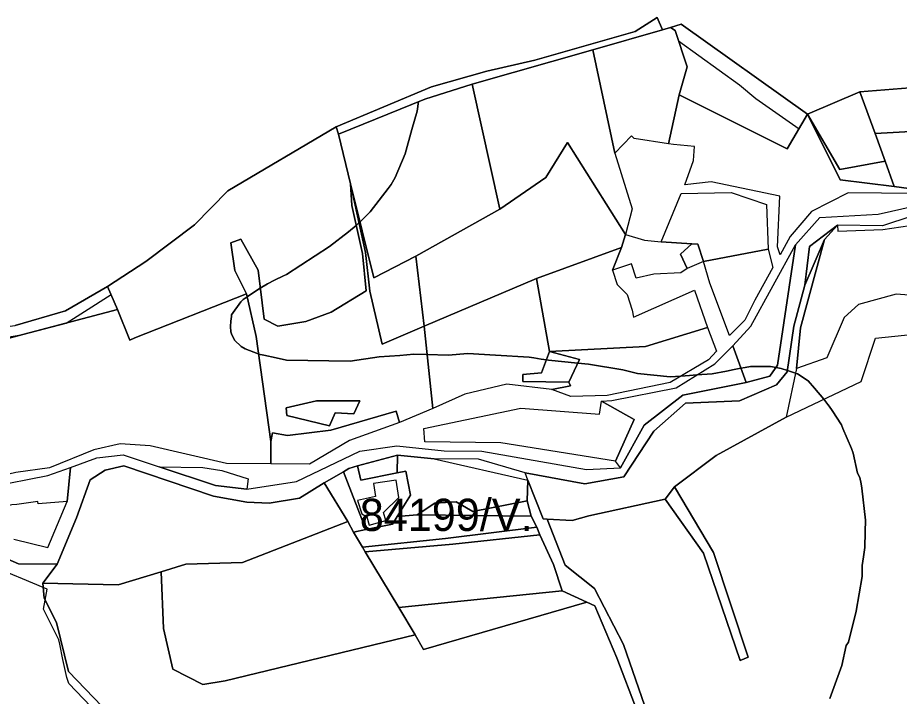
# Model space of a CAD drawing. Extents: x -477304 to -465429, y -1159113 to -1149210.
# Drawn here: x -468438.3 to -468028.4, y -1156539.5 to -1156223.8 of the extents above; entities that cross this region are included whole.
import ezdxf

# ---------------------------------------------------------------- set-up
doc = ezdxf.new("R2010")
doc.units = 0
for name, color, linetype in [('BPEJ_s', 7, 'Continuous'), ('PUPFL_s', 7, 'Continuous'), ('trav_porost_s', 7, 'Continuous'), ('voda_s', 7, 'Continuous'), ('zahrada_s', 7, 'Continuous')]:
    doc.layers.add(name, color=color, linetype=linetype)

msp = doc.modelspace()

# ---------------------------------------------------------------- linework, layer by layer
at = {"layer": 'BPEJ_s'}
for points in [[(-468474.47, -1156377.77), (-468435.92, -1156371.23), (-468415.81, -1156365.88), (-468407.19, -1156360.42), (-468394.89, -1156352.63), (-468396.53, -1156348.83), (-468378.79, -1156337.27), (-468356.07, -1156320.1), (-468340.6, -1156304.36), (-468290.3, -1156274.56), (-468289.2, -1156278), (-468251.96, -1156262.79), (-468249.06, -1156261.61), (-468227.08, -1156254.64), (-468170.97, -1156238.77), (-468138.58, -1156229.4), (-468134.79, -1156228.3), (-468132.58, -1156229.78), (-468131.02, -1156234.56), (-468102.77, -1156254.97), (-468095.16, -1156261.31), (-468075.07, -1156275.45), (-468071.05, -1156268.66), (-468046.78, -1156258.24), (-468004.16, -1156254.81)], [(-468254.18, -1156380.37), (-468260.65, -1156380.88), (-468270.25, -1156381.63), (-468283.79, -1156383.54), (-468313.39, -1156383.12), (-468318.14, -1156382.07), (-468323.88, -1156380.8), (-468326.32, -1156380.26), (-468326.48, -1156380.23), (-468332.6, -1156377.83), (-468334.36, -1156376.81), (-468337.5, -1156373.81), (-468338.83, -1156370.9), (-468339.25, -1156369.98), (-468339.39, -1156367.49), (-468339.16, -1156364.99), (-468338.96, -1156362.85), (-468338.85, -1156362.05), (-468334.58, -1156356.02), (-468333.44, -1156354.94), (-468331.55, -1156353.65), (-468326.29, -1156350.06), (-468325.49, -1156349.57), (-468322.18, -1156347.56), (-468318.83, -1156345.89), (-468314.73, -1156343.85), (-468313.35, -1156343.21), (-468293.32, -1156330.17), (-468284.5, -1156323.35), (-468280.93, -1156320.4), (-468279.78, -1156319.44), (-468279.58, -1156319.25), (-468279.13, -1156318.82), (-468276.56, -1156316.35), (-468274.46, -1156314.03), (-468266.05, -1156303.21), (-468264.7, -1156301.4), (-468262.85, -1156298.1), (-468258.2, -1156287.11), (-468255.01, -1156275.78), (-468252.61, -1156267.25), (-468251.96, -1156262.79), (-468249.06, -1156261.61), (-468227.08, -1156254.64), (-468170.97, -1156238.77), (-468138.58, -1156229.4), (-468134.79, -1156228.3), (-468132.58, -1156229.78), (-468131.02, -1156234.56), (-468102.77, -1156254.97), (-468095.16, -1156261.31), (-468075.07, -1156275.45), (-468071.05, -1156268.66), (-468046.78, -1156258.24), (-468004.16, -1156254.81)], [(-468474.47, -1156377.77), (-468435.92, -1156371.23), (-468415.81, -1156365.88), (-468407.19, -1156360.42), (-468394.89, -1156352.63), (-468396.53, -1156348.83), (-468378.79, -1156337.27), (-468356.07, -1156320.1), (-468340.6, -1156304.36), (-468290.3, -1156274.56), (-468289.2, -1156278), (-468251.96, -1156262.79)], [(-468251.96, -1156262.79), (-468252.61, -1156267.25), (-468255.01, -1156275.78), (-468258.2, -1156287.11), (-468262.85, -1156298.1), (-468264.7, -1156301.4), (-468266.05, -1156303.21), (-468274.46, -1156314.03), (-468276.56, -1156316.35), (-468279.13, -1156318.82), (-468279.58, -1156319.25), (-468279.78, -1156319.44), (-468280.93, -1156320.4), (-468284.5, -1156323.35), (-468293.32, -1156330.17), (-468313.35, -1156343.21), (-468314.73, -1156343.85), (-468318.83, -1156345.89), (-468322.18, -1156347.56), (-468325.49, -1156349.57), (-468326.29, -1156350.06), (-468331.55, -1156353.65), (-468333.44, -1156354.94), (-468334.58, -1156356.02), (-468338.85, -1156362.05), (-468338.96, -1156362.85), (-468339.16, -1156364.99), (-468339.39, -1156367.49), (-468339.25, -1156369.98), (-468338.83, -1156370.9), (-468337.5, -1156373.81), (-468334.36, -1156376.81), (-468332.6, -1156377.83), (-468326.48, -1156380.23), (-468326.32, -1156380.26), (-468323.88, -1156380.8), (-468318.14, -1156382.07), (-468313.39, -1156383.12), (-468283.79, -1156383.54), (-468270.25, -1156381.63), (-468260.65, -1156380.88), (-468254.18, -1156380.37), (-468247.96, -1156380.53), (-468238.11, -1156380.79), (-468229.02, -1156379.94), (-468216.11, -1156380.74), (-468200.48, -1156381.71), (-468198.4, -1156382.09), (-468194.94, -1156382.72), (-468192.43, -1156382.98), (-468191.56, -1156383.07), (-468177.92, -1156384.5), (-468172.98, -1156385.02), (-468156.91, -1156387.56), (-468150.14, -1156389.25), (-468134.91, -1156390.94), (-468129.97, -1156390.56), (-468126.01, -1156390.26), (-468122.51, -1156390), (-468115.46, -1156389.46), (-468108.82, -1156388.2), (-468105.29, -1156387.52), (-468102.04, -1156386.9), (-468100.14, -1156386.54), (-468097.69, -1156386.08), (-468088.39, -1156386.08), (-468085.74, -1156386.53), (-468083.32, -1156386.94), (-468080.47, -1156387.89), (-468076.69, -1156389.14), (-468076.36, -1156389.25), (-468075.83, -1156389.42), (-468070.88, -1156392.67), (-468067.8, -1156396.14), (-468063.57, -1156401.31), (-468061.64, -1156403.67), (-468061.07, -1156404.54), (-468059.73, -1156406.58), (-468055.37, -1156413.26), (-468054.63, -1156414.96), (-468050.6, -1156424.17), (-468049.92, -1156426.33), (-468047.82, -1156435.72), (-468046.76, -1156437.66), (-468046.1, -1156440.63), (-468045.88, -1156442.59), (-468044.19, -1156457.55), (-468044.28, -1156462.92), (-468044.41, -1156470.24), (-468045.05, -1156474.55), (-468045.67, -1156478.7), (-468045.67, -1156483.77), (-468048.42, -1156499.85), (-468052.02, -1156514.23), (-468053.08, -1156515.92), (-468055.19, -1156525.22), (-468060.69, -1156540.45)], [(-468060.69, -1156540.45), (-468055.19, -1156525.22), (-468053.08, -1156515.92), (-468052.02, -1156514.23), (-468048.42, -1156499.85), (-468045.67, -1156483.77), (-468045.67, -1156478.7), (-468045.05, -1156474.55), (-468044.41, -1156470.24), (-468044.28, -1156462.92), (-468044.19, -1156457.55), (-468045.88, -1156442.59), (-468046.1, -1156440.63), (-468046.76, -1156437.66), (-468047.82, -1156435.72), (-468049.92, -1156426.33), (-468050.6, -1156424.17), (-468054.63, -1156414.96), (-468055.37, -1156413.26), (-468059.73, -1156406.58), (-468061.07, -1156404.54), (-468061.64, -1156403.67), (-468063.57, -1156401.31), (-468067.8, -1156396.14), (-468070.88, -1156392.67), (-468075.83, -1156389.42), (-468076.36, -1156389.25), (-468076.69, -1156389.14), (-468080.47, -1156387.89), (-468083.32, -1156386.94), (-468085.74, -1156386.53), (-468088.39, -1156386.08), (-468097.69, -1156386.08), (-468100.14, -1156386.54), (-468102.04, -1156386.9), (-468105.29, -1156387.52), (-468108.82, -1156388.2), (-468115.46, -1156389.46), (-468122.51, -1156390), (-468126.01, -1156390.26), (-468129.97, -1156390.56), (-468134.91, -1156390.94), (-468150.14, -1156389.25), (-468156.91, -1156387.56), (-468172.98, -1156385.02), (-468177.92, -1156384.5), (-468191.56, -1156383.07), (-468192.43, -1156382.98), (-468194.94, -1156382.72), (-468198.4, -1156382.09), (-468200.48, -1156381.71), (-468216.11, -1156380.74), (-468229.02, -1156379.94), (-468238.11, -1156380.79), (-468247.96, -1156380.53), (-468254.18, -1156380.37)], [(-468380.64, -1156569), (-468414.49, -1156533.53), (-468415.51, -1156530.72), (-468417.26, -1156522.31), (-468418.74, -1156515.18), (-468419.21, -1156513.21), (-468426.32, -1156499), (-468425.51, -1156494.79), (-468424.53, -1156489.63), (-468426.44, -1156488.83), (-468436.05, -1156484.83), (-468463.11, -1156473.62)], [(-468380.64, -1156569), (-468414.49, -1156533.53), (-468415.51, -1156530.72), (-468417.26, -1156522.31), (-468418.74, -1156515.18), (-468419.21, -1156513.21), (-468426.32, -1156499), (-468425.51, -1156494.79), (-468424.53, -1156489.63), (-468426.44, -1156488.83), (-468436.05, -1156484.83), (-468463.11, -1156473.62)]]:
    msp.add_lwpolyline(points, dxfattribs=at)
at = {"layer": 'PUPFL_s'}
for points in [[(-468004.16, -1156254.81), (-468046.78, -1156258.24), (-468071.05, -1156268.66), (-468129.8, -1156226.74), (-468134.79, -1156228.3), (-468138.58, -1156229.4), (-468140.94, -1156223.75), (-468151.22, -1156230.14), (-468197.85, -1156243.6), (-468220.13, -1156248.66), (-468245.91, -1156255.94), (-468290.3, -1156274.56), (-468340.6, -1156304.36), (-468356.07, -1156320.1), (-468378.79, -1156337.27), (-468396.53, -1156348.83), (-468416.12, -1156360.23), (-468439.47, -1156367.03)], [(-468464.25, -1156466.45), (-468437.9, -1156477.87), (-468419.96, -1156478.04), (-468426.62, -1156486.89), (-468425.96, -1156493.9), (-468420.29, -1156505.13), (-468414.61, -1156528), (-468379.5, -1156564.49), (-468369.09, -1156597.36), (-468344.36, -1156698.28), (-468322.82, -1156749.5), (-468298.82, -1156800.34), (-468291.89, -1156848.8), (-468289.54, -1156900.18), (-468303.18, -1156948.13), (-468314.74, -1156952.93), (-468342.09, -1156936.7), (-468413.39, -1156925.05), (-468451.17, -1156903.94)]]:
    msp.add_lwpolyline(points, dxfattribs=at)
for points in [[(-468138.58, -1156229.4), (-468170.97, -1156238.77), (-468227.08, -1156254.64), (-468249.06, -1156261.61), (-468289.2, -1156278), (-468290.3, -1156274.56), (-468245.91, -1156255.94), (-468220.13, -1156248.66), (-468197.85, -1156243.6), (-468151.22, -1156230.14), (-468140.94, -1156223.75)], [(-468134.79, -1156228.3), (-468129.8, -1156226.74), (-468071.05, -1156268.66), (-468080.59, -1156284.79), (-468130.78, -1156259.7), (-468127.09, -1156246.66), (-468132.58, -1156229.78)], [(-468072.37, -1156348.28), (-468070.22, -1156330.16), (-468057.17, -1156320.28), (-468063.17, -1156327.05)], [(-468063.17, -1156327.05), (-468074.36, -1156368.12), (-468076.22, -1156386.93), (-468081, -1156409.64), (-468113.51, -1156427.43), (-468133.01, -1156441.99), (-468137.31, -1156447.85), (-468172.8, -1156455.47), (-468180.46, -1156457.73), (-468192.13, -1156457.02), (-468193.98, -1156456.91), (-468201.08, -1156438.97), (-468202.44, -1156435.51), (-468174.6, -1156440.67), (-468156.53, -1156437.44), (-468142.58, -1156416.2), (-468127.89, -1156403.17), (-468102.79, -1156401.98), (-468085.46, -1156394.56), (-468080.56, -1156388.53), (-468077.53, -1156367.3), (-468072.37, -1156348.28)], [(-468495.42, -1156387.04), (-468494.93, -1156375.64), (-468492.32, -1156375.36), (-468471.17, -1156373.1), (-468457.62, -1156369.37), (-468439.47, -1156367.03), (-468416.12, -1156360.23), (-468396.53, -1156348.83), (-468391.92, -1156359.53), (-468438.18, -1156371.83), (-468493.4, -1156386.5)], [(-468170.02, -1156497.43), (-468159.76, -1156521.53), (-468150.38, -1156546.39), (-468301.58, -1156597.93), (-468369.09, -1156597.36), (-468379.5, -1156564.49), (-468414.61, -1156528), (-468420.29, -1156505.13), (-468425.96, -1156493.9), (-468426.62, -1156486.89), (-468391.56, -1156487.59), (-468371.57, -1156481.56), (-468370.56, -1156507.88), (-468366.18, -1156526.82), (-468352.16, -1156533.95), (-468341.82, -1156532.34), (-468253.44, -1156510.93), (-468249.65, -1156517.76), (-468173.71, -1156495.66)]]:
    msp.add_lwpolyline(points, close=True, dxfattribs=at)
at = {"layer": 'trav_porost_s'}
for points in [[(-468134.79, -1156228.3), (-468132.58, -1156229.78), (-468127.09, -1156246.66), (-468130.78, -1156259.7), (-468135.8, -1156282.41), (-468151.67, -1156279.91), (-468152.95, -1156278.68), (-468160.74, -1156286.81), (-468170.97, -1156238.77), (-468138.58, -1156229.4)], [(-468160.74, -1156286.81), (-468152.6, -1156312.66), (-468155.75, -1156324.63), (-468182.68, -1156281.77), (-468192.83, -1156298.09), (-468214.17, -1156312.88), (-468227.08, -1156254.64), (-468170.97, -1156238.77)], [(-468249.06, -1156261.61), (-468227.08, -1156254.64), (-468214.17, -1156312.88), (-468253.26, -1156334.65), (-468272.71, -1156344.86), (-468283.5, -1156301.09), (-468289.2, -1156278)], [(-467988.13, -1156304.72), (-467987.01, -1156274.64), (-468039.71, -1156277.61), (-468046.78, -1156258.24), (-468004.16, -1156254.81), (-467978.28, -1156261.12), (-467978.58, -1156263.77), (-467963.44, -1156270.54), (-467954.49, -1156280.02), (-467938.67, -1156287.78), (-467927.56, -1156298.31), (-467983.21, -1156304.46)], [(-468071.05, -1156268.66), (-468055.92, -1156299.27), (-468030.9, -1156302.28), (-468005.72, -1156305.66), (-468052.19, -1156305.2), (-468069.19, -1156313.97), (-468079.11, -1156325.53), (-468083.86, -1156334.06), (-468085.12, -1156330.43), (-468084.06, -1156306.82), (-468115.92, -1156300.1), (-468128.19, -1156301.61), (-468124.19, -1156290.26), (-468123.59, -1156283.68), (-468133.42, -1156282.78), (-468135.8, -1156282.41), (-468130.78, -1156259.7), (-468080.59, -1156284.79)], [(-468056.12, -1156294.46), (-468071.05, -1156268.66), (-468046.78, -1156258.24), (-468039.71, -1156277.61), (-468034.98, -1156290.53)], [(-468034.98, -1156290.53), (-468030.9, -1156302.28), (-468055.92, -1156299.27), (-468071.05, -1156268.66), (-468056.12, -1156294.46)], [(-468356.07, -1156320.1), (-468340.6, -1156304.36), (-468290.3, -1156274.56), (-468289.2, -1156278), (-468283.5, -1156301.09), (-468282.95, -1156311.2), (-468278.05, -1156333.54), (-468276.27, -1156350.88), (-468292.59, -1156360.8), (-468304.29, -1156365.13), (-468317.41, -1156367.36), (-468323.68, -1156364.08), (-468326.53, -1156341.17), (-468334.49, -1156326.82), (-468339.17, -1156328.46), (-468337.42, -1156341.41), (-468331.85, -1156352.32), (-468383.77, -1156372.65), (-468386.2, -1156373.8), (-468391.92, -1156359.53), (-468396.53, -1156348.83), (-468378.79, -1156337.27)], [(-467987.01, -1156274.64), (-467988.13, -1156304.72), (-468005.72, -1156305.66), (-468030.9, -1156302.28), (-468034.98, -1156290.53), (-468039.71, -1156277.61)], [(-468182.68, -1156281.77), (-468155.75, -1156324.63), (-468157.64, -1156330.7), (-468197.18, -1156345.12), (-468249.35, -1156367.32), (-468253.26, -1156334.65), (-468214.17, -1156312.88), (-468192.83, -1156298.09)], [(-468337.42, -1156341.41), (-468339.17, -1156328.46), (-468334.49, -1156326.82), (-468326.53, -1156341.17), (-468323.68, -1156364.08), (-468317.41, -1156367.36), (-468304.29, -1156365.13), (-468292.59, -1156360.8), (-468276.27, -1156350.88), (-468278.05, -1156333.54), (-468282.95, -1156311.2), (-468283.5, -1156301.09), (-468276.6, -1156333.09), (-468274.51, -1156351.01), (-468268.91, -1156375.72), (-468249.35, -1156367.32), (-468245.33, -1156405.57), (-468260.82, -1156412.12), (-468262.28, -1156406.88), (-468292.78, -1156415.73), (-468312.8, -1156418.15), (-468319.81, -1156416.92), (-468320.67, -1156420.9), (-468327.45, -1156372.12), (-468331.85, -1156352.32)], [(-468249.35, -1156367.32), (-468268.91, -1156375.72), (-468274.51, -1156351.01), (-468276.6, -1156333.09), (-468283.5, -1156301.09), (-468272.71, -1156344.86), (-468253.26, -1156334.65)], [(-467996.69, -1156335.45), (-468000.35, -1156346.8), (-468013.92, -1156353.69), (-468029.88, -1156352.42), (-468047.46, -1156357.22), (-468054.12, -1156363.28), (-468062.17, -1156382.02), (-468076.22, -1156386.93), (-468074.36, -1156368.12), (-468063.17, -1156327.05), (-468057.17, -1156320.28), (-468057.09, -1156323.07), (-468036.15, -1156322.33), (-468010.93, -1156318.64), (-467998.76, -1156328.93)], [(-468146.82, -1156327.33), (-468139.12, -1156327.99), (-468124.87, -1156329.02), (-468130.19, -1156333.77), (-468127.07, -1156340.41), (-468129.96, -1156342.46), (-468142.58, -1156343.12), (-468150.78, -1156345), (-468153.01, -1156338.36), (-468161.78, -1156341.31), (-468157.64, -1156330.7), (-468155.75, -1156324.63)], [(-468087.28, -1156339.96), (-468095.58, -1156355.17), (-468100.21, -1156364.47), (-468107.35, -1156371.61), (-468116.58, -1156347.31), (-468119.47, -1156337.17), (-468089.37, -1156331.47)], [(-468105.9, -1156376.46), (-468097.46, -1156367.28), (-468076.77, -1156329.42), (-468085, -1156385.5), (-468088.65, -1156390.6), (-468099.61, -1156393.47)], [(-468203.48, -1156392.98), (-468182.13, -1156393.27), (-468181.31, -1156395.11), (-468189.94, -1156396.83), (-468210.89, -1156394.25), (-468230.42, -1156398.97), (-468245.33, -1156405.57), (-468249.35, -1156367.32), (-468197.18, -1156345.12), (-468190.99, -1156379.15), (-468194.71, -1156389.05), (-468203.44, -1156389.78)], [(-468438.18, -1156371.83), (-468391.92, -1156359.53), (-468386.2, -1156373.8), (-468383.77, -1156372.65), (-468331.85, -1156352.32), (-468327.45, -1156372.12), (-468320.67, -1156420.9), (-468320.58, -1156428.77), (-468320.61, -1156431.34), (-468341.21, -1156431.14), (-468376.76, -1156422.95), (-468390.67, -1156422), (-468402.92, -1156424.87), (-468423.43, -1156433.27), (-468439.18, -1156435.41), (-468469.68, -1156442.59), (-468472.07, -1156443.15), (-468493.5, -1156421.1), (-468496.22, -1156404.21), (-468495.42, -1156387.04), (-468493.4, -1156386.5)], [(-468134.99, -1156393.55), (-468164.22, -1156399.58), (-468181.13, -1156400.03), (-468189.94, -1156396.83), (-468181.31, -1156395.11), (-468182.13, -1156393.27), (-468177.13, -1156382.86), (-468190.99, -1156379.15), (-468146.49, -1156376.77), (-468117.62, -1156367.84), (-468113.37, -1156378.98), (-468117.14, -1156382.94)], [(-468099.61, -1156393.47), (-468129.1, -1156399.33), (-468147.11, -1156413.35), (-468157.99, -1156433.23), (-468160.35, -1156430.16), (-468151.77, -1156410.73), (-468166.85, -1156402.12), (-468162.01, -1156401.88), (-468132.16, -1156395.97), (-468114.22, -1156384.86), (-468105.9, -1156376.46)], [(-468177.13, -1156382.86), (-468182.13, -1156393.27), (-468203.48, -1156392.98), (-468203.44, -1156389.78), (-468194.71, -1156389.05), (-468190.99, -1156379.15)], [(-468282.07, -1156408.15), (-468279.2, -1156402.08), (-468299.32, -1156402), (-468313.45, -1156405.28), (-468313.11, -1156408.84), (-468293.27, -1156413.72), (-468290.73, -1156407.61)], [(-468293.27, -1156413.72), (-468313.11, -1156408.84), (-468313.45, -1156405.28), (-468299.32, -1156402), (-468279.2, -1156402.08), (-468282.07, -1156408.15), (-468290.73, -1156407.61)], [(-468249.41, -1156414.95), (-468204.36, -1156405.48), (-468167.83, -1156408.23), (-468166.85, -1156402.12), (-468151.77, -1156410.73), (-468160.35, -1156430.16), (-468213.66, -1156421.55), (-468249.08, -1156421.1)], [(-468320.67, -1156420.9), (-468319.81, -1156416.92), (-468312.8, -1156418.15), (-468292.78, -1156415.73), (-468262.28, -1156406.88), (-468260.82, -1156412.12), (-468284.1, -1156420.53), (-468302.64, -1156431.51), (-468320.61, -1156431.34), (-468320.58, -1156428.77)], [(-468261.87, -1156435.53), (-468278.71, -1156438.9), (-468280.36, -1156432.21), (-468261.8, -1156427.25)], [(-468261.87, -1156435.53), (-468261.8, -1156427.25), (-468244.72, -1156429.07), (-468201.08, -1156438.97), (-468201.52, -1156448.61), (-468226.72, -1156453.57), (-468234.38, -1156449.02), (-468244.3, -1156449.67), (-468252.61, -1156455.06), (-468261.9, -1156455.88), (-468255.75, -1156445.94), (-468257.78, -1156434.71)], [(-468424.34, -1156436.84), (-468413.69, -1156433.07), (-468415.27, -1156448.93), (-468428.79, -1156449.94), (-468428.93, -1156448.89), (-468438.73, -1156450.24), (-468440.97, -1156450.37), (-468465.84, -1156455.98), (-468467.67, -1156447.87), (-468451.28, -1156441.97)], [(-468371.57, -1156481.56), (-468391.56, -1156487.59), (-468426.62, -1156486.89), (-468419.96, -1156478.04), (-468410.88, -1156456.52), (-468404.53, -1156438.77), (-468397.67, -1156434.34), (-468389.02, -1156432.25), (-468347.21, -1156446.39), (-468331.74, -1156449.1), (-468321.35, -1156449.59), (-468307.3, -1156447.29), (-468295.74, -1156440.24), (-468284.78, -1156458.12), (-468333.75, -1156477.3), (-468360.13, -1156478.04)], [(-468346.39, -1156441.39), (-468372.47, -1156432.74), (-468352.25, -1156433.11), (-468343.31, -1156434.5), (-468331.12, -1156438.32), (-468331.7, -1156443.19)], [(-468284.37, -1156433.52), (-468280.36, -1156432.21), (-468278.71, -1156438.9), (-468261.87, -1156435.53), (-468257.78, -1156434.71), (-468255.75, -1156445.94), (-468261.9, -1156455.88), (-468264.07, -1156459.39), (-468276.48, -1156461.93), (-468286.87, -1156435)], [(-468282.22, -1156463.16), (-468284.78, -1156458.12), (-468295.74, -1156440.24), (-468286.87, -1156435), (-468276.48, -1156461.93)], [(-468268.22, -1156453.98), (-468261.16, -1156446.97), (-468262.34, -1156438.98), (-468272.85, -1156440.42), (-468271.94, -1156446.55), (-468280.35, -1156448.46), (-468278.29, -1156454.63), (-468275.94, -1156456.07), (-468274.93, -1156459.83), (-468267.2, -1156457.74)], [(-468133.01, -1156441.99), (-468114.77, -1156472.54), (-468098.77, -1156521.28), (-468102.41, -1156522.84), (-468119.52, -1156472.83), (-468137.31, -1156447.85)], [(-468226.72, -1156453.57), (-468201.52, -1156448.61), (-468199.51, -1156455.61), (-468252.61, -1156455.06), (-468244.3, -1156449.67), (-468234.38, -1156449.02)], [(-468261.13, -1156498.16), (-468253.44, -1156510.93), (-468341.82, -1156532.34), (-468352.16, -1156533.95), (-468366.18, -1156526.82), (-468370.56, -1156507.88), (-468371.57, -1156481.56), (-468360.13, -1156478.04), (-468333.75, -1156477.3), (-468284.78, -1156458.12), (-468282.22, -1156463.16), (-468278.05, -1156470.17), (-468276.72, -1156472.29)], [(-468197.02, -1156460.83), (-468239.38, -1156466.04), (-468278.05, -1156470.17), (-468282.22, -1156463.16), (-468276.48, -1156461.93), (-468264.07, -1156459.39), (-468261.9, -1156455.88), (-468252.61, -1156455.06), (-468199.51, -1156455.61)], [(-468278.05, -1156470.17), (-468239.38, -1156466.04), (-468197.02, -1156460.83), (-468195.52, -1156464.36), (-468235.98, -1156468.68), (-468276.72, -1156472.29)], [(-468235.98, -1156468.68), (-468195.52, -1156464.36), (-468189.21, -1156478.2), (-468185.21, -1156490.46), (-468261.13, -1156498.16), (-468276.72, -1156472.29)], [(-468173.71, -1156495.66), (-468249.65, -1156517.76), (-468253.44, -1156510.93), (-468261.13, -1156498.16), (-468185.21, -1156490.46)]]:
    msp.add_lwpolyline(points, close=True, dxfattribs=at)
for points in [[(-468011.24, -1156603.36), (-468105.08, -1156670.12), (-468114.71, -1156674.63), (-468126.16, -1156635.24), (-468128.29, -1156597.36), (-468156.6, -1156515.38), (-468170.11, -1156489.31), (-468183.78, -1156478.45), (-468192.13, -1156457.02), (-468180.46, -1156457.73), (-468172.8, -1156455.47), (-468137.31, -1156447.85), (-468119.52, -1156472.83), (-468102.41, -1156522.84), (-468098.77, -1156521.28), (-468114.77, -1156472.54), (-468133.01, -1156441.99), (-468113.51, -1156427.43), (-468081, -1156409.64), (-468046.16, -1156392.98), (-468039.54, -1156372.85), (-468008.01, -1156369.66)], [(-468150.38, -1156546.39), (-468159.76, -1156521.53), (-468170.02, -1156497.43), (-468173.71, -1156495.66), (-468185.21, -1156490.46), (-468189.21, -1156478.2), (-468195.52, -1156464.36), (-468197.02, -1156460.83), (-468199.51, -1156455.61), (-468201.52, -1156448.61), (-468201.08, -1156438.97), (-468193.98, -1156456.91), (-468192.13, -1156457.02), (-468183.78, -1156478.45), (-468170.11, -1156489.31), (-468156.6, -1156515.38), (-468128.29, -1156597.36)]]:
    msp.add_lwpolyline(points, dxfattribs=at)
at = {"layer": 'voda_s'}
for points in [[(-468440.05, -1156466.44), (-468424.23, -1156470.25), (-468415.27, -1156448.93), (-468413.69, -1156433.07), (-468401.56, -1156428.48), (-468389.19, -1156427.17), (-468372.47, -1156432.74), (-468346.39, -1156441.39), (-468331.7, -1156443.19), (-468308.61, -1156439.55), (-468279.29, -1156425.49), (-468262.06, -1156422.9), (-468239.98, -1156425.24), (-468222.58, -1156425.4), (-468173.91, -1156433.97), (-468157.99, -1156433.23), (-468147.11, -1156413.35), (-468129.1, -1156399.33), (-468099.61, -1156393.47), (-468088.65, -1156390.6), (-468085, -1156385.5), (-468076.77, -1156329.42), (-468065.4, -1156316.7), (-468038.22, -1156315.18), (-468021.1, -1156311.31)], [(-468022.63, -1156316.1), (-468036.19, -1156320.57), (-468057.17, -1156320.28), (-468070.22, -1156330.16), (-468072.37, -1156348.28), (-468077.53, -1156367.3), (-468080.56, -1156388.53), (-468085.46, -1156394.56), (-468102.79, -1156401.98), (-468127.89, -1156403.17), (-468142.58, -1156416.2), (-468156.53, -1156437.44), (-468174.6, -1156440.67), (-468202.44, -1156435.51), (-468224.1, -1156429.18), (-468244.72, -1156429.07), (-468261.8, -1156427.25), (-468280.36, -1156432.21), (-468284.37, -1156433.52), (-468286.87, -1156435), (-468295.74, -1156440.24), (-468307.3, -1156447.29), (-468321.35, -1156449.59), (-468331.74, -1156449.1), (-468347.21, -1156446.39), (-468389.02, -1156432.25), (-468397.67, -1156434.34), (-468404.53, -1156438.77), (-468410.88, -1156456.52), (-468419.96, -1156478.04), (-468437.9, -1156477.87), (-468464.25, -1156466.45)]]:
    msp.add_lwpolyline(points, dxfattribs=at)
at = {"layer": 'zahrada_s'}
for points in [[(-468122.17, -1156329.22), (-468124.87, -1156329.02), (-468139.12, -1156327.99), (-468129.9, -1156305.61), (-468106.56, -1156305.16), (-468090.13, -1156310.69), (-468089.37, -1156331.47), (-468119.47, -1156337.17)], [(-468152.7, -1156359.81), (-468151.94, -1156363.03), (-468123.71, -1156350.48), (-468117.62, -1156367.84), (-468146.49, -1156376.77), (-468190.99, -1156379.15), (-468197.18, -1156345.12), (-468157.64, -1156330.7), (-468161.78, -1156341.31), (-468159.55, -1156347.95), (-468154.93, -1156352.53)], [(-468127.07, -1156340.41), (-468130.19, -1156333.77), (-468124.87, -1156329.02), (-468122.17, -1156329.22), (-468119.47, -1156337.17)]]:
    msp.add_lwpolyline(points, close=True, dxfattribs=at)

# ---------------------------------------------------------------- texts
at = {"layer": 'BPEJ_s'}
msp.add_text('84199/V.', height=15, dxfattribs=at).set_placement((-468279.24, -1156462.57))

doc.saveas('drawing.dxf')
